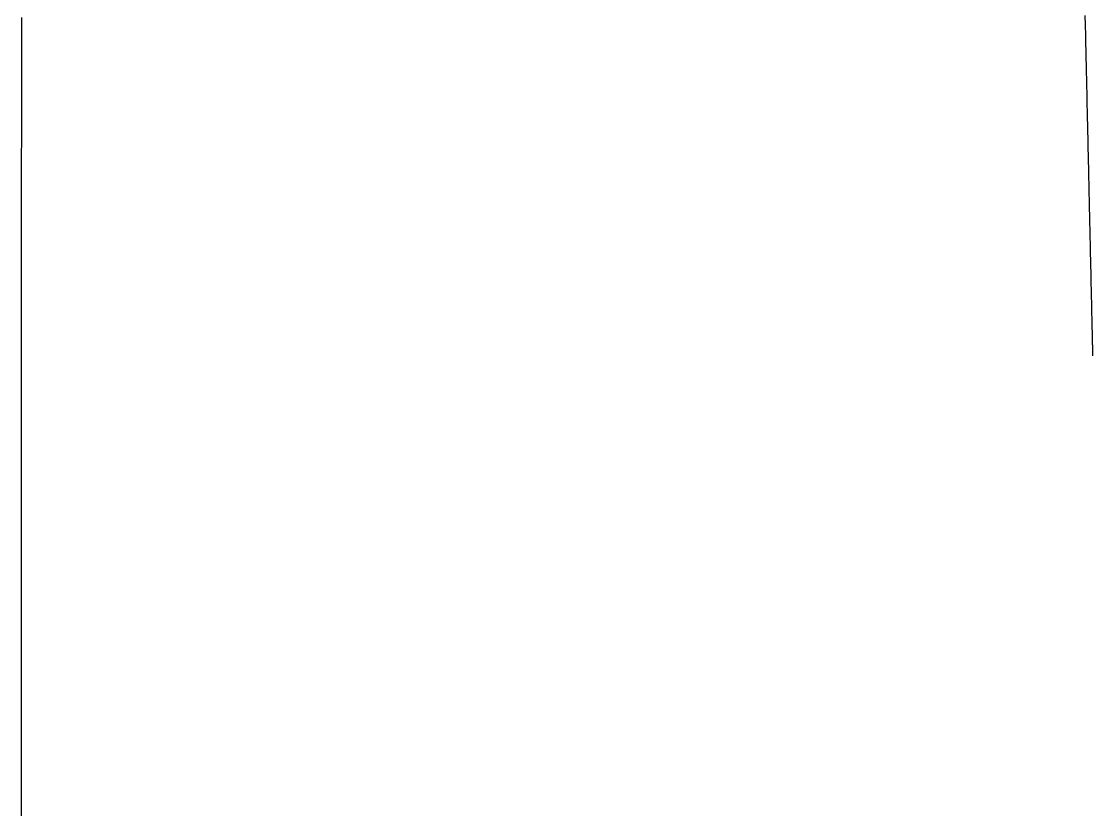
# Model space of a CAD drawing. Extents: x -7.3 to 34, y 0 to 22.
# Drawn here: x 32.93156 to 32.97032, y 3.82375 to 3.85225 of the extents above; entities that cross this region are included whole.
import ezdxf

# ---------------------------------------------------------------- set-up
doc = ezdxf.new("R2010")
doc.units = 0
doc.layers.add('SH_Data', color=7, linetype='Continuous')

msp = doc.modelspace()

# ---------------------------------------------------------------- linework, layer by layer
at = {"layer": 'SH_Data'}
for p, q in [((32.970047, 3.852472), (32.970055, 3.852113)), ((32.931572, 3.852027), (32.931572, 3.852394)), ((32.970055, 3.852113), (32.970063, 3.851758)), ((32.931572, 3.851658), (32.931572, 3.852027)), ((32.970063, 3.851758), (32.970071, 3.851405)), ((32.931572, 3.851287), (32.931572, 3.851658)), ((32.931572, 3.850914), (32.931572, 3.851287)), ((32.970071, 3.851405), (32.970075, 3.85123)), ((32.931572, 3.85054), (32.931572, 3.850914)), ((32.970075, 3.85123), (32.970079, 3.851055)), ((32.970079, 3.851055), (32.970082, 3.850882)), ((32.931571, 3.850164), (32.931572, 3.85054)), ((32.970082, 3.850882), (32.970086, 3.850709)), ((32.970086, 3.850709), (32.97009, 3.850537)), ((32.97009, 3.850537), (32.970094, 3.850366)), ((32.931571, 3.849786), (32.931571, 3.850164)), ((32.970094, 3.850366), (32.970098, 3.850196)), ((32.970098, 3.850196), (32.970102, 3.850026)), ((32.931571, 3.849406), (32.931571, 3.849786)), ((32.970102, 3.850026), (32.970105, 3.849857)), ((32.970105, 3.849857), (32.970109, 3.84969)), ((32.931571, 3.849025), (32.931571, 3.849406)), ((32.970109, 3.84969), (32.970113, 3.849523)), ((32.970113, 3.849523), (32.970117, 3.849357)), ((32.970117, 3.849357), (32.97012, 3.849192)), ((32.931571, 3.848641), (32.931571, 3.849025)), ((32.97012, 3.849192), (32.970124, 3.849028)), ((32.970124, 3.849028), (32.970127, 3.848865)), ((32.931571, 3.848256), (32.931571, 3.848641)), ((32.970127, 3.848865), (32.970131, 3.848704)), ((32.970131, 3.848704), (32.970135, 3.848543)), ((32.931571, 3.84787), (32.931571, 3.848256)), ((32.970135, 3.848543), (32.970138, 3.848383)), ((32.970138, 3.848383), (32.970142, 3.848224)), ((32.970142, 3.848224), (32.970145, 3.848066)), ((32.93157, 3.847481), (32.931571, 3.84787)), ((32.970145, 3.848066), (32.970149, 3.847909)), ((32.970149, 3.847909), (32.970152, 3.847753)), ((32.93157, 3.847091), (32.93157, 3.847481)), ((32.970152, 3.847753), (32.970156, 3.847599)), ((32.970156, 3.847599), (32.970159, 3.847445)), ((32.970159, 3.847445), (32.970163, 3.847293)), ((32.93157, 3.8467), (32.93157, 3.847091)), ((32.970163, 3.847293), (32.970166, 3.847142)), ((32.970166, 3.847142), (32.970169, 3.846992)), ((32.93157, 3.846306), (32.93157, 3.8467)), ((32.970169, 3.846992), (32.970173, 3.846843)), ((32.970173, 3.846843), (32.970176, 3.846695)), ((32.970176, 3.846695), (32.970179, 3.846549)), ((32.93157, 3.845911), (32.93157, 3.846306)), ((32.970179, 3.846549), (32.970182, 3.846404)), ((32.970182, 3.846404), (32.970186, 3.84626)), ((32.970186, 3.84626), (32.970189, 3.846117)), ((32.93157, 3.845514), (32.93157, 3.845911)), ((32.970189, 3.846117), (32.970192, 3.845976)), ((32.970192, 3.845976), (32.970195, 3.845836)), ((32.93157, 3.845116), (32.93157, 3.845514)), ((32.970195, 3.845836), (32.970198, 3.845697)), ((32.970198, 3.845697), (32.970201, 3.845559)), ((32.970201, 3.845559), (32.970204, 3.845423)), ((32.931569, 3.844716), (32.93157, 3.845116)), ((32.970204, 3.845423), (32.970207, 3.845288)), ((32.970207, 3.845288), (32.97021, 3.845155)), ((32.97021, 3.845155), (32.970213, 3.845023)), ((32.931569, 3.844315), (32.931569, 3.844716)), ((32.970213, 3.845023), (32.970216, 3.844892)), ((32.970216, 3.844892), (32.970219, 3.844763)), ((32.970219, 3.844763), (32.970222, 3.844635)), ((32.931569, 3.843911), (32.931569, 3.844315)), ((32.970222, 3.844635), (32.970225, 3.844508)), ((32.970225, 3.844508), (32.970228, 3.844384)), ((32.970228, 3.844384), (32.97023, 3.84426)), ((32.97023, 3.84426), (32.970233, 3.844138)), ((32.970233, 3.844138), (32.970236, 3.844018)), ((32.970236, 3.844018), (32.970238, 3.843899)), ((32.931569, 3.843506), (32.931569, 3.843911)), ((32.970238, 3.843899), (32.970241, 3.843781)), ((32.970241, 3.843781), (32.970244, 3.843665)), ((32.970244, 3.843665), (32.970246, 3.843551)), ((32.970246, 3.843551), (32.970249, 3.843438)), ((32.931569, 3.8431), (32.931569, 3.843506)), ((32.970249, 3.843438), (32.970251, 3.843327)), ((32.970251, 3.843327), (32.970254, 3.843218)), ((32.970254, 3.843218), (32.970256, 3.84311)), ((32.931569, 3.842692), (32.931569, 3.8431)), ((32.970256, 3.84311), (32.970258, 3.843004)), ((32.970258, 3.843004), (32.970261, 3.842899)), ((32.970261, 3.842899), (32.970263, 3.842797)), ((32.970263, 3.842797), (32.970265, 3.842695)), ((32.931568, 3.842282), (32.931569, 3.842692)), ((32.970265, 3.842695), (32.970268, 3.842596)), ((32.970268, 3.842596), (32.97027, 3.842498)), ((32.97027, 3.842498), (32.970272, 3.842402)), ((32.970272, 3.842402), (32.970274, 3.842308)), ((32.931568, 3.841871), (32.931568, 3.842282)), ((32.970274, 3.842308), (32.970276, 3.842216)), ((32.970276, 3.842216), (32.970278, 3.842125)), ((32.970278, 3.842125), (32.97028, 3.842036)), ((32.97028, 3.842036), (32.970282, 3.841949)), ((32.931568, 3.841459), (32.931568, 3.841871)), ((32.970282, 3.841949), (32.970284, 3.841864)), ((32.970284, 3.841864), (32.970286, 3.84178)), ((32.970286, 3.84178), (32.970288, 3.841699)), ((32.970288, 3.841699), (32.970289, 3.841619)), ((32.970289, 3.841619), (32.970291, 3.841542)), ((32.931568, 3.841044), (32.931568, 3.841459)), ((32.970291, 3.841542), (32.970293, 3.841466)), ((32.970293, 3.841466), (32.970294, 3.841392)), ((32.970294, 3.841392), (32.970296, 3.84132)), ((32.970296, 3.84132), (32.970298, 3.84125)), ((32.970298, 3.84125), (32.970299, 3.841182)), ((32.931568, 3.840629), (32.931568, 3.841044)), ((32.970299, 3.841182), (32.970301, 3.841116)), ((32.970301, 3.841116), (32.970302, 3.841052)), ((32.970302, 3.841052), (32.970303, 3.84099)), ((32.970303, 3.84099), (32.970305, 3.84093)), ((32.970305, 3.84093), (32.970306, 3.840873)), ((32.970306, 3.840873), (32.970307, 3.840817)), ((32.931568, 3.840212), (32.931568, 3.840629)), ((32.970307, 3.840817), (32.970308, 3.840763)), ((32.970308, 3.840763), (32.97031, 3.840712)), ((32.97031, 3.840712), (32.970311, 3.840662)), ((32.970311, 3.840662), (32.970312, 3.840615)), ((32.970312, 3.840615), (32.970313, 3.840569)), ((32.970313, 3.840569), (32.970314, 3.840526)), ((32.970314, 3.840526), (32.970315, 3.840486)), ((32.970315, 3.840486), (32.970316, 3.840447)), ((32.970316, 3.840447), (32.970316, 3.84041)), ((32.931568, 3.839793), (32.931568, 3.840212)), ((32.970316, 3.84041), (32.970317, 3.840376)), ((32.970317, 3.840376), (32.970318, 3.840344)), ((32.970318, 3.840344), (32.970318, 3.840315)), ((32.970318, 3.840315), (32.970319, 3.840287)), ((32.970319, 3.840287), (32.97032, 3.840262)), ((32.97032, 3.840262), (32.97032, 3.840239)), ((32.97032, 3.840239), (32.970321, 3.840219)), ((32.970321, 3.840219), (32.970321, 3.8402)), ((32.970321, 3.8402), (32.970321, 3.840184)), ((32.970321, 3.840184), (32.970322, 3.840171)), ((32.970322, 3.840171), (32.970322, 3.84016)), ((32.970322, 3.84016), (32.970322, 3.840151)), ((32.970322, 3.840151), (32.970322, 3.840145)), ((32.970322, 3.840145), (32.970322, 3.840141)), ((32.970322, 3.840141), (32.970322, 3.84014)), ((32.931567, 3.839373), (32.931568, 3.839793)), ((32.931567, 3.838951), (32.931567, 3.839373)), ((32.931567, 3.838528), (32.931567, 3.838951)), ((32.931567, 3.838103), (32.931567, 3.838528)), ((32.931567, 3.837677), (32.931567, 3.838103)), ((32.931567, 3.837249), (32.931567, 3.837677)), ((32.931566, 3.83682), (32.931567, 3.837249)), ((32.931566, 3.83639), (32.931566, 3.83682)), ((32.931566, 3.835958), (32.931566, 3.83639)), ((32.931566, 3.835525), (32.931566, 3.835958)), ((32.931566, 3.83509), (32.931566, 3.835525)), ((32.931566, 3.834654), (32.931566, 3.83509)), ((32.931565, 3.834217), (32.931566, 3.834654)), ((32.931565, 3.833778), (32.931565, 3.834217)), ((32.931565, 3.833338), (32.931565, 3.833778)), ((32.931565, 3.832897), (32.931565, 3.833338)), ((32.931565, 3.832454), (32.931565, 3.832897)), ((32.931565, 3.83201), (32.931565, 3.832454)), ((32.931565, 3.831565), (32.931565, 3.83201)), ((32.931564, 3.831118), (32.931565, 3.831565)), ((32.931564, 3.83067), (32.931564, 3.831118)), ((32.931564, 3.830221), (32.931564, 3.83067)), ((32.931564, 3.829771), (32.931564, 3.830221)), ((32.931564, 3.829319), (32.931564, 3.829771)), ((32.931564, 3.828866), (32.931564, 3.829319)), ((32.931563, 3.828412), (32.931564, 3.828866)), ((32.931563, 3.827957), (32.931563, 3.828412)), ((32.931563, 3.8275), (32.931563, 3.827957)), ((32.931563, 3.827042), (32.931563, 3.8275)), ((32.931563, 3.826583), (32.931563, 3.827042)), ((32.931563, 3.826123), (32.931563, 3.826583)), ((32.931562, 3.825662), (32.931563, 3.826123)), ((32.931562, 3.825199), (32.931562, 3.825662)), ((32.931562, 3.824736), (32.931562, 3.825199)), ((32.931562, 3.824271), (32.931562, 3.824736)), ((32.931562, 3.823805), (32.931562, 3.824271)), ((32.931561, 3.823338), (32.931562, 3.823805))]:
    msp.add_line(p, q, dxfattribs=at)
for points in [[(32.970047, 3.852472), (32.970055, 3.852113), (32.970063, 3.851758), (32.970071, 3.851405), (32.970075, 3.85123), (32.970079, 3.851055), (32.970082, 3.850882), (32.970086, 3.850709), (32.97009, 3.850537), (32.970094, 3.850366), (32.970098, 3.850196), (32.970102, 3.850026), (32.970105, 3.849857), (32.970109, 3.84969), (32.970113, 3.849523), (32.970117, 3.849357), (32.97012, 3.849192), (32.970124, 3.849028), (32.970127, 3.848865), (32.970131, 3.848704), (32.970135, 3.848543), (32.970138, 3.848383), (32.970142, 3.848224), (32.970145, 3.848066), (32.970149, 3.847909), (32.970152, 3.847753), (32.970156, 3.847599), (32.970159, 3.847445), (32.970163, 3.847293), (32.970166, 3.847142), (32.970169, 3.846992), (32.970173, 3.846843), (32.970176, 3.846695), (32.970179, 3.846549), (32.970182, 3.846404), (32.970186, 3.84626), (32.970189, 3.846117), (32.970192, 3.845976), (32.970195, 3.845836), (32.970198, 3.845697), (32.970201, 3.845559), (32.970204, 3.845423), (32.970207, 3.845288), (32.97021, 3.845155), (32.970213, 3.845023), (32.970216, 3.844892), (32.970219, 3.844763), (32.970222, 3.844635), (32.970225, 3.844508), (32.970228, 3.844384), (32.97023, 3.84426), (32.970233, 3.844138), (32.970236, 3.844018), (32.970238, 3.843899), (32.970241, 3.843781), (32.970244, 3.843665), (32.970246, 3.843551), (32.970249, 3.843438), (32.970251, 3.843327), (32.970254, 3.843218), (32.970256, 3.84311), (32.970258, 3.843004), (32.970261, 3.842899), (32.970263, 3.842797), (32.970265, 3.842695), (32.970268, 3.842596), (32.97027, 3.842498), (32.970272, 3.842402), (32.970274, 3.842308), (32.970276, 3.842216), (32.970278, 3.842125), (32.97028, 3.842036), (32.970282, 3.841949), (32.970284, 3.841864), (32.970286, 3.84178), (32.970288, 3.841699), (32.970289, 3.841619), (32.970291, 3.841542), (32.970293, 3.841466), (32.970294, 3.841392), (32.970296, 3.84132), (32.970298, 3.84125), (32.970299, 3.841182), (32.970301, 3.841116), (32.970302, 3.841052), (32.970303, 3.84099), (32.970305, 3.84093), (32.970306, 3.840873), (32.970307, 3.840817), (32.970308, 3.840763), (32.97031, 3.840712), (32.970311, 3.840662), (32.970312, 3.840615), (32.970313, 3.840569), (32.970314, 3.840526), (32.970315, 3.840486), (32.970316, 3.840447), (32.970316, 3.84041), (32.970317, 3.840376), (32.970318, 3.840344), (32.970318, 3.840315), (32.970319, 3.840287), (32.97032, 3.840262), (32.97032, 3.840239), (32.970321, 3.840219), (32.970321, 3.8402), (32.970321, 3.840184), (32.970322, 3.840171), (32.970322, 3.84016), (32.970322, 3.840151), (32.970322, 3.840145), (32.970322, 3.840141), (32.970322, 3.84014), (32.970322, 3.84014)], [(32.931561, 3.823338), (32.931562, 3.823805), (32.931562, 3.824271), (32.931562, 3.824736), (32.931562, 3.825199), (32.931562, 3.825662), (32.931563, 3.826123), (32.931563, 3.826583), (32.931563, 3.827042), (32.931563, 3.8275), (32.931563, 3.827957), (32.931563, 3.828412), (32.931564, 3.828866), (32.931564, 3.829319), (32.931564, 3.829771), (32.931564, 3.830221), (32.931564, 3.83067), (32.931564, 3.831118), (32.931565, 3.831565), (32.931565, 3.83201), (32.931565, 3.832454), (32.931565, 3.832897), (32.931565, 3.833338), (32.931565, 3.833778), (32.931565, 3.834217), (32.931566, 3.834654), (32.931566, 3.83509), (32.931566, 3.835525), (32.931566, 3.835958), (32.931566, 3.83639), (32.931566, 3.83682), (32.931567, 3.837249), (32.931567, 3.837677), (32.931567, 3.838103), (32.931567, 3.838528), (32.931567, 3.838951), (32.931567, 3.839373), (32.931568, 3.839793), (32.931568, 3.840212), (32.931568, 3.840629), (32.931568, 3.841044), (32.931568, 3.841459), (32.931568, 3.841871), (32.931568, 3.842282), (32.931569, 3.842692), (32.931569, 3.8431), (32.931569, 3.843506), (32.931569, 3.843911), (32.931569, 3.844315), (32.931569, 3.844716), (32.93157, 3.845116), (32.93157, 3.845514), (32.93157, 3.845911), (32.93157, 3.846306), (32.93157, 3.8467), (32.93157, 3.847091), (32.93157, 3.847481), (32.931571, 3.84787), (32.931571, 3.848256), (32.931571, 3.848641), (32.931571, 3.849025), (32.931571, 3.849406), (32.931571, 3.849786), (32.931571, 3.850164), (32.931572, 3.85054), (32.931572, 3.850914), (32.931572, 3.851287), (32.931572, 3.851658), (32.931572, 3.852027), (32.931572, 3.852394)]]:
    msp.add_lwpolyline(points, dxfattribs=at)

doc.saveas('drawing.dxf')
